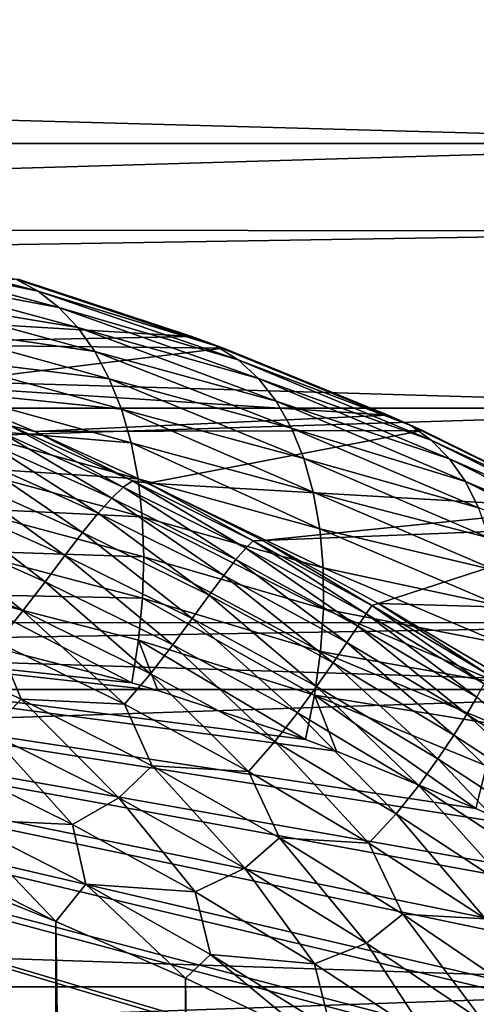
# Model space of a CAD drawing. Header units: metres. Extents: x -46 to 104, y -30 to 30.
# Tile 533 of 656: x 60.62 to 61.155, y 5.415 to 6.571. Entities that reach past the tile are written whole.
import ezdxf

# ---------------------------------------------------------------- set-up
doc = ezdxf.new("R2010")
doc.units = ezdxf.units.M
doc.layers.add('solid_26_000_502_XXX', color=7, linetype='CONTINUOUS')

msp = doc.modelspace()

# ---------------------------------------------------------------- linework, layer by layer
at = {"layer": 'solid_26_000_502_XXX'}
for points in [[(61.599998, 6.76454, 289.96936), (34.599998, 6.354315, 289.641022), (34.599998, 6.797591, 289.997314)], [(61.599998, 6.76454, 306.03064), (34.599998, 6.797591, 306.002686), (34.599998, 6.354315, 306.358978)], [(61.599998, 6.76454, 289.96936), (61.599998, 6.322506, 289.616913), (34.599998, 6.354315, 289.641022)], [(61.599998, 6.322506, 306.383087), (61.599998, 6.76454, 306.03064), (34.599998, 6.354315, 306.358978)], [(61.599998, 6.714763, 293.121277), (51.099998, 6.714745, 293.121246), (51.099998, 6.425433, 292.746063)], [(61.599998, 6.425447, 292.746094), (61.599998, 6.714763, 293.121277), (51.099998, 6.425433, 292.746063)], [(61.599998, 6.714763, 302.878723), (61.599998, 6.425447, 303.253906), (51.099998, 6.714745, 302.878754)], [(61.599998, 6.425447, 303.253906), (51.099998, 6.425433, 303.253937), (51.099998, 6.714745, 302.878754)], [(61.599998, 6.425447, 292.746094), (51.099998, 6.425433, 292.746063), (51.099998, 6.114925, 292.387726)], [(61.599998, 6.114945, 292.387756), (61.599998, 6.425447, 292.746094), (51.099998, 6.114925, 292.387726)], [(61.599998, 6.425447, 303.253906), (61.599998, 6.114945, 303.612244), (51.099998, 6.425433, 303.253937)], [(61.599998, 6.114945, 303.612244), (51.099998, 6.114925, 303.612274), (51.099998, 6.425433, 303.253937)], [(61.599998, 6.322506, 289.616913), (34.599998, 5.892387, 289.309204), (34.599998, 6.354315, 289.641022)], [(61.599998, 6.322506, 306.383087), (34.599998, 6.354315, 306.358978), (34.599998, 5.892387, 306.690796)], [(61.599998, 6.322506, 289.616913), (61.599998, 5.862143, 289.288788), (34.599998, 5.892387, 289.309204)], [(61.599998, 5.862143, 306.711212), (61.599998, 6.322506, 306.383087), (34.599998, 5.892387, 306.690796)], [(60.641289, 6.251957, 317.407898), (60.432938, 6.295294, 317.211731), (60.406643, 6.313614, 317.253357)], [(60.614956, 6.266032, 317.449738), (60.641289, 6.251957, 317.407898), (60.406643, 6.313614, 317.253357)], [(60.66568, 6.233024, 317.366791), (60.457226, 6.271996, 317.171387), (60.432938, 6.295294, 317.211731)], [(60.641289, 6.251957, 317.407898), (60.66568, 6.233024, 317.366791), (60.432938, 6.295294, 317.211731)], [(60.821598, 6.199013, 317.643127), (60.618, 6.26604, 317.511902), (60.249454, 6.233436, 322.076202)], [(60.687866, 6.209433, 317.326874), (60.479233, 6.243976, 317.132782), (60.457226, 6.271996, 317.171387)], [(60.66568, 6.233024, 317.366791), (60.687866, 6.209433, 317.326874), (60.457226, 6.271996, 317.171387)], [(60.614956, 6.266032, 317.449738), (60.618, 6.26604, 317.511902), (60.821598, 6.199013, 317.643127)], [(60.849861, 6.187929, 317.598297), (60.614956, 6.266032, 317.449738), (60.821598, 6.199013, 317.643127)], [(60.849861, 6.187929, 317.598297), (60.641289, 6.251957, 317.407898), (60.614956, 6.266032, 317.449738)], [(60.707615, 6.181433, 317.288544), (60.498722, 6.211544, 317.096313), (60.479233, 6.243976, 317.132782)], [(60.687866, 6.209433, 317.326874), (60.707615, 6.181433, 317.288544), (60.479233, 6.243976, 317.132782)], [(60.876064, 6.171361, 317.553894), (60.66568, 6.233024, 317.366791), (60.641289, 6.251957, 317.407898)], [(60.849861, 6.187929, 317.598297), (60.876064, 6.171361, 317.553894), (60.641289, 6.251957, 317.407898)], [(60.821598, 6.199013, 317.643127), (60.249454, 6.233436, 322.076202), (60.37664, 6.190477, 322.113312)], [(60.899746, 6.149568, 317.510345), (60.687866, 6.209433, 317.326874), (60.66568, 6.233024, 317.366791)], [(60.876064, 6.171361, 317.553894), (60.899746, 6.149568, 317.510345), (60.66568, 6.233024, 317.366791)], [(60.72472, 6.149321, 317.252228), (60.515472, 6.175058, 317.062408), (60.498722, 6.211544, 317.096313)], [(60.707615, 6.181433, 317.288544), (60.72472, 6.149321, 317.252228), (60.498722, 6.211544, 317.096313)], [(60.920624, 6.122805, 317.46817), (60.707615, 6.181433, 317.288544), (60.687866, 6.209433, 317.326874)], [(60.899746, 6.149568, 317.510345), (60.920624, 6.122805, 317.46817), (60.687866, 6.209433, 317.326874)], [(60.858631, 6.185362, 317.666992), (60.821598, 6.199013, 317.643127), (60.37664, 6.190477, 322.113312)], [(60.849861, 6.187929, 317.598297), (60.821598, 6.199013, 317.643127), (60.858631, 6.185362, 317.666992)], [(60.858631, 6.185362, 317.666992), (60.37664, 6.190477, 322.113312), (60.506062, 6.14187, 322.143921)], [(61.052025, 6.106455, 317.791626), (60.858631, 6.185362, 317.666992), (60.506062, 6.14187, 322.143921)], [(60.849861, 6.187929, 317.598297), (60.858631, 6.185362, 317.666992), (61.052025, 6.106455, 317.791626)], [(61.078468, 6.094403, 317.747375), (60.849861, 6.187929, 317.598297), (61.052025, 6.106455, 317.791626)], [(61.078468, 6.094403, 317.747375), (60.876064, 6.171361, 317.553894), (60.849861, 6.187929, 317.598297)], [(60.738998, 6.113435, 317.218292), (60.529305, 6.134922, 317.031464), (60.515472, 6.175058, 317.062408)], [(60.72472, 6.149321, 317.252228), (60.738998, 6.113435, 317.218292), (60.515472, 6.175058, 317.062408)], [(60.938454, 6.091387, 317.427826), (60.72472, 6.149321, 317.252228), (60.707615, 6.181433, 317.288544)], [(60.920624, 6.122805, 317.46817), (60.938454, 6.091387, 317.427826), (60.707615, 6.181433, 317.288544)], [(61.102676, 6.077217, 317.703522), (60.899746, 6.149568, 317.510345), (60.876064, 6.171361, 317.553894)], [(61.078468, 6.094403, 317.747375), (61.102676, 6.077217, 317.703522), (60.876064, 6.171361, 317.553894)], [(61.052025, 6.106455, 317.791626), (60.506062, 6.14187, 322.143921), (60.637394, 6.087368, 322.167938)], [(60.608707, 6.094066, 322.218292), (60.637394, 6.087368, 322.167938), (60.506062, 6.14187, 322.143921)], [(60.95303, 6.055681, 317.389801), (60.738998, 6.113435, 317.218292), (60.72472, 6.149321, 317.252228)], [(60.938454, 6.091387, 317.427826), (60.95303, 6.055681, 317.389801), (60.72472, 6.149321, 317.252228)], [(61.124168, 6.055181, 317.660431), (60.920624, 6.122805, 317.46817), (60.899746, 6.149568, 317.510345)], [(61.102676, 6.077217, 317.703522), (61.124168, 6.055181, 317.660431), (60.899746, 6.149568, 317.510345)], [(60.750294, 6.074155, 317.187103), (60.540058, 6.091578, 317.003784), (60.529305, 6.134922, 317.031464)], [(60.738998, 6.113435, 317.218292), (60.750294, 6.074155, 317.187103), (60.529305, 6.134922, 317.031464)], [(61.142712, 6.028542, 317.618591), (60.938454, 6.091387, 317.427826), (60.920624, 6.122805, 317.46817)], [(61.124168, 6.055181, 317.660431), (61.142712, 6.028542, 317.618591), (60.920624, 6.122805, 317.46817)], [(61.599998, 6.114945, 292.387756), (51.099998, 6.114925, 292.387726), (51.099998, 5.784486, 292.047729)], [(61.599998, 5.784506, 292.047729), (61.599998, 6.114945, 292.387756), (51.099998, 5.784486, 292.047729)], [(61.599998, 6.114945, 303.612244), (61.599998, 5.784506, 303.952271), (51.099998, 6.114925, 303.612274)], [(61.599998, 5.784506, 303.952271), (51.099998, 5.784486, 303.952271), (51.099998, 6.114925, 303.612274)], [(61.092358, 6.08834, 317.817627), (61.052025, 6.106455, 317.791626), (60.637394, 6.087368, 322.167938)], [(60.964176, 6.016106, 317.354553), (60.750294, 6.074155, 317.187103), (60.738998, 6.113435, 317.218292)], [(60.95303, 6.055681, 317.389801), (60.964176, 6.016106, 317.354553), (60.738998, 6.113435, 317.218292)], [(61.078468, 6.094403, 317.747375), (61.052025, 6.106455, 317.791626), (61.092358, 6.08834, 317.817627)], [(60.595467, 6.087547, 322.271362), (60.741158, 6.021967, 322.291351), (60.608707, 6.094066, 322.218292)], [(60.608707, 6.094066, 322.218292), (60.752014, 6.029438, 322.237854), (60.637394, 6.087368, 322.167938)], [(60.741158, 6.021967, 322.291351), (60.752014, 6.029438, 322.237854), (60.608707, 6.094066, 322.218292)], [(61.078468, 6.094403, 317.747375), (61.092358, 6.08834, 317.817627), (61.277493, 5.997453, 317.936951)], [(61.302052, 5.984626, 317.893219), (61.078468, 6.094403, 317.747375), (61.277493, 5.997453, 317.936951)], [(61.302052, 5.984626, 317.893219), (61.102676, 6.077217, 317.703522), (61.078468, 6.094403, 317.747375)], [(60.758495, 6.031897, 317.158997), (60.547623, 6.045504, 316.979675), (60.540058, 6.091578, 317.003784)], [(60.750294, 6.074155, 317.187103), (60.758495, 6.031897, 317.158997), (60.540058, 6.091578, 317.003784)], [(60.579895, 6.075646, 322.322876), (60.727665, 6.009265, 322.343231), (60.595467, 6.087547, 322.271362)], [(60.727665, 6.009265, 322.343231), (60.741158, 6.021967, 322.291351), (60.595467, 6.087547, 322.271362)], [(61.092358, 6.08834, 317.817627), (60.637394, 6.087368, 322.167938), (60.770378, 6.026694, 322.185303)], [(60.752014, 6.029438, 322.237854), (60.770378, 6.026694, 322.185303), (60.637394, 6.087368, 322.167938)], [(61.277493, 5.997453, 317.936951), (61.092358, 6.08834, 317.817627), (60.770378, 6.026694, 322.185303)], [(61.158089, 5.9976, 317.578461), (60.95303, 6.055681, 317.389801), (60.938454, 6.091387, 317.427826)], [(61.142712, 6.028542, 317.618591), (61.158089, 5.9976, 317.578461), (60.938454, 6.091387, 317.427826)], [(60.56221, 6.058497, 322.372162), (60.711727, 5.99147, 322.392883), (60.579895, 6.075646, 322.322876)], [(60.711727, 5.99147, 322.392883), (60.727665, 6.009265, 322.343231), (60.579895, 6.075646, 322.322876)], [(60.971764, 5.973127, 317.32251), (60.758495, 6.031897, 317.158997), (60.750294, 6.074155, 317.187103)], [(60.964176, 6.016106, 317.354553), (60.971764, 5.973127, 317.32251), (60.750294, 6.074155, 317.187103)], [(61.324211, 5.967009, 317.849884), (61.124168, 6.055181, 317.660431), (61.102676, 6.077217, 317.703522)], [(61.302052, 5.984626, 317.893219), (61.324211, 5.967009, 317.849884), (61.102676, 6.077217, 317.703522)], [(60.542515, 6.036353, 322.41861), (60.69342, 5.968857, 322.439667), (60.56221, 6.058497, 322.372162)], [(60.69342, 5.968857, 322.439667), (60.711727, 5.99147, 322.392883), (60.56221, 6.058497, 322.372162)], [(61.170128, 5.9627, 317.540497), (60.964176, 6.016106, 317.354553), (60.95303, 6.055681, 317.389801)], [(61.158089, 5.9976, 317.578461), (61.170128, 5.9627, 317.540497), (60.95303, 6.055681, 317.389801)], [(61.343498, 5.944914, 317.80719), (61.142712, 6.028542, 317.618591), (61.124168, 6.055181, 317.660431)], [(61.324211, 5.967009, 317.849884), (61.343498, 5.944914, 317.80719), (61.124168, 6.055181, 317.660431)], [(60.520805, 6.009584, 322.46167), (60.672688, 5.941828, 322.483032), (60.542515, 6.036353, 322.41861)], [(60.672688, 5.941828, 322.483032), (60.69342, 5.968857, 322.439667), (60.542515, 6.036353, 322.41861)], [(60.763515, 5.987107, 317.134277), (60.55191, 5.99721, 316.959442), (60.547623, 6.045504, 316.979675)], [(60.758495, 6.031897, 317.158997), (60.763515, 5.987107, 317.134277), (60.547623, 6.045504, 316.979675)], [(60.741158, 6.021967, 322.291351), (60.88501, 5.950507, 322.303192), (60.752014, 6.029438, 322.237854)], [(60.752014, 6.029438, 322.237854), (60.893692, 5.959053, 322.249481), (60.770378, 6.026694, 322.185303)], [(60.88501, 5.950507, 322.303192), (60.893692, 5.959053, 322.249481), (60.752014, 6.029438, 322.237854)], [(60.975708, 5.927248, 317.294006), (60.763515, 5.987107, 317.134277), (60.758495, 6.031897, 317.158997)], [(60.971764, 5.973127, 317.32251), (60.975708, 5.927248, 317.294006), (60.758495, 6.031897, 317.158997)], [(61.277493, 5.997453, 317.936951), (60.770378, 6.026694, 322.185303), (60.9049, 5.959492, 322.195862)], [(60.893692, 5.959053, 322.249481), (60.9049, 5.959492, 322.195862), (60.770378, 6.026694, 322.185303)], [(61.359707, 5.918578, 317.765656), (61.158089, 5.9976, 317.578461), (61.142712, 6.028542, 317.618591)], [(61.343498, 5.944914, 317.80719), (61.359707, 5.918578, 317.765656), (61.142712, 6.028542, 317.618591)], [(60.727665, 6.009265, 322.343231), (60.873398, 5.936892, 322.355286), (60.741158, 6.021967, 322.291351)], [(60.873398, 5.936892, 322.355286), (60.88501, 5.950507, 322.303192), (60.741158, 6.021967, 322.291351)], [(61.178699, 5.924236, 317.505096), (60.971764, 5.973127, 317.32251), (60.964176, 6.016106, 317.354553)], [(61.170128, 5.9627, 317.540497), (61.178699, 5.924236, 317.505096), (60.964176, 6.016106, 317.354553)], [(58.757309, 0, 315.625092), (58.757473, 6.007425, 315.625214), (62.234123, 0, 318.151154)], [(58.757473, 6.007425, 315.625214), (62.23415, 4.862923, 318.151184), (62.234123, 0, 318.151154)], [(58.757473, 6.007425, 315.625214), (62.085655, 5.015233, 318.043274), (62.23415, 4.862923, 318.151184)], [(58.757473, 6.007425, 315.625214), (62.074146, 5.026257, 318.034912), (62.085655, 5.015233, 318.043274)], [(58.757473, 6.007425, 315.625214), (61.926552, 5.158961, 317.927704), (62.074146, 5.026257, 318.034912)], [(58.757473, 6.007425, 315.625214), (61.903885, 5.17797, 317.911224), (61.926552, 5.158961, 317.927704)], [(58.757473, 6.007425, 315.625214), (61.757305, 5.29298, 317.804718), (61.903885, 5.17797, 317.911224)], [(58.757473, 6.007425, 315.625214), (61.725941, 5.315894, 317.781952), (61.757305, 5.29298, 317.804718)], [(58.757473, 6.007425, 315.625214), (61.57848, 5.416239, 317.674805), (61.725941, 5.315894, 317.781952)], [(58.757473, 6.007425, 315.625214), (61.541229, 5.439764, 317.647736), (61.57848, 5.416239, 317.674805)], [(58.757473, 6.007425, 315.625214), (61.390717, 5.527789, 317.538391), (61.541229, 5.439764, 317.647736)], [(58.757473, 6.007425, 315.625214), (61.350605, 5.549445, 317.509247), (61.390717, 5.527789, 317.538391)], [(58.757473, 6.007425, 315.625214), (61.194744, 5.626729, 317.395996), (61.350605, 5.549445, 317.509247)], [(58.757473, 6.007425, 315.625214), (61.154892, 5.644822, 317.367035), (61.194744, 5.626729, 317.395996)], [(58.757473, 6.007425, 315.625214), (60.991444, 5.712186, 317.248291), (61.154892, 5.644822, 317.367035)], [(58.757473, 6.007425, 315.625214), (60.95488, 5.72581, 317.221741), (60.991444, 5.712186, 317.248291)], [(58.757473, 6.007425, 315.625214), (60.78183, 5.783355, 317.096008), (60.95488, 5.72581, 317.221741)], [(58.757473, 6.007425, 315.625214), (60.751312, 5.792351, 317.073822), (60.78183, 5.783355, 317.096008)], [(58.757473, 6.007425, 315.625214), (60.567036, 5.839542, 316.939941), (60.751312, 5.792351, 317.073822)], [(60.497059, 5.978635, 322.500702), (60.649464, 5.910859, 322.5224), (60.520805, 6.009584, 322.46167)], [(60.649464, 5.910859, 322.5224), (60.672688, 5.941828, 322.483032), (60.520805, 6.009584, 322.46167)], [(60.711727, 5.99147, 322.392883), (60.859032, 5.918356, 322.405121), (60.727665, 6.009265, 322.343231)], [(60.859032, 5.918356, 322.405121), (60.873398, 5.936892, 322.355286), (60.727665, 6.009265, 322.343231)], [(60.765293, 5.940258, 317.11319), (60.552876, 5.947228, 316.943268), (60.55191, 5.99721, 316.959442)], [(60.763515, 5.987107, 317.134277), (60.765293, 5.940258, 317.11319), (60.55191, 5.99721, 316.959442)], [(60.69342, 5.968857, 322.439667), (60.841949, 5.895195, 322.452118), (60.711727, 5.99147, 322.392883)], [(60.841949, 5.895195, 322.452118), (60.859032, 5.918356, 322.405121), (60.711727, 5.99147, 322.392883)], [(61.318027, 5.975799, 317.963074), (61.277493, 5.997453, 317.936951), (60.9049, 5.959492, 322.195862)], [(60.470951, 5.944133, 322.535156), (60.623337, 5.876647, 322.557159), (60.497059, 5.978635, 322.500702)], [(60.623337, 5.876647, 322.557159), (60.649464, 5.910859, 322.5224), (60.497059, 5.978635, 322.500702)], [(60.975956, 5.879007, 317.269409), (60.765293, 5.940258, 317.11319), (60.763515, 5.987107, 317.134277)], [(60.975708, 5.927248, 317.294006), (60.975956, 5.879007, 317.269409), (60.763515, 5.987107, 317.134277)], [(60.672688, 5.941828, 322.483032), (60.822056, 5.867845, 322.495697), (60.69342, 5.968857, 322.439667)], [(60.822056, 5.867845, 322.495697), (60.841949, 5.895195, 322.452118), (60.69342, 5.968857, 322.439667)], [(61.318027, 5.975799, 317.963074), (60.9049, 5.959492, 322.195862), (61.040771, 5.885403, 322.199432)], [(61.183708, 5.882638, 317.472717), (60.975708, 5.927248, 317.294006), (60.971764, 5.973127, 317.32251)], [(61.178699, 5.924236, 317.505096), (61.183708, 5.882638, 317.472717), (60.971764, 5.973127, 317.32251)], [(61.497097, 5.872105, 318.078491), (61.318027, 5.975799, 317.963074), (61.040771, 5.885403, 322.199432)], [(60.88501, 5.950507, 322.303192), (61.026295, 5.873464, 322.30722), (60.893692, 5.959053, 322.249481)], [(60.893692, 5.959053, 322.249481), (61.033031, 5.883178, 322.253418), (60.9049, 5.959492, 322.195862)], [(61.026295, 5.873464, 322.30722), (61.033031, 5.883178, 322.253418), (60.893692, 5.959053, 322.249481)], [(61.033031, 5.883178, 322.253418), (61.040771, 5.885403, 322.199432), (60.9049, 5.959492, 322.195862)], [(60.593575, 5.840087, 322.586823), (60.623337, 5.876647, 322.557159), (60.470951, 5.944133, 322.535156)], [(60.763821, 5.891847, 317.095947), (60.550507, 5.896112, 316.931335), (60.552876, 5.947228, 316.943268)], [(60.765293, 5.940258, 317.11319), (60.763821, 5.891847, 317.095947), (60.552876, 5.947228, 316.943268)], [(60.873398, 5.936892, 322.355286), (61.01635, 5.858855, 322.359375), (60.88501, 5.950507, 322.303192)], [(61.01635, 5.858855, 322.359375), (61.026295, 5.873464, 322.30722), (60.88501, 5.950507, 322.303192)], [(60.649464, 5.910859, 322.5224), (60.799236, 5.836822, 322.535248), (60.672688, 5.941828, 322.483032)], [(60.799236, 5.836822, 322.535248), (60.822056, 5.867845, 322.495697), (60.672688, 5.941828, 322.483032)], [(60.972507, 5.82897, 317.248993), (60.763821, 5.891847, 317.095947), (60.765293, 5.940258, 317.11319)], [(60.975956, 5.879007, 317.269409), (60.972507, 5.82897, 317.248993), (60.765293, 5.940258, 317.11319)], [(60.859032, 5.918356, 322.405121), (61.003353, 5.839509, 322.409302), (60.873398, 5.936892, 322.355286)], [(61.003353, 5.839509, 322.409302), (61.01635, 5.858855, 322.359375), (60.873398, 5.936892, 322.355286)], [(61.185089, 5.838374, 317.443665), (60.975956, 5.879007, 317.269409), (60.975708, 5.927248, 317.294006)], [(61.183708, 5.882638, 317.472717), (61.185089, 5.838374, 317.443665), (60.975708, 5.927248, 317.294006)], [(60.623337, 5.876647, 322.557159), (60.773014, 5.802892, 322.570282), (60.649464, 5.910859, 322.5224)], [(60.773014, 5.802892, 322.570282), (60.799236, 5.836822, 322.535248), (60.649464, 5.910859, 322.5224)], [(60.841949, 5.895195, 322.452118), (60.987316, 5.815746, 322.45636), (60.859032, 5.918356, 322.405121)], [(60.987316, 5.815746, 322.45636), (61.003353, 5.839509, 322.409302), (60.859032, 5.918356, 322.405121)], [(60.550507, 5.896112, 316.931335), (60.751312, 5.792351, 317.073822), (60.567036, 5.839542, 316.939941)], [(60.759102, 5.842383, 317.082764), (60.751312, 5.792351, 317.073822), (60.550507, 5.896112, 316.931335)], [(60.763821, 5.891847, 317.095947), (60.759102, 5.842383, 317.082764), (60.550507, 5.896112, 316.931335)], [(61.599998, 5.862143, 289.288788), (34.599998, 5.413353, 289.003021), (34.599998, 5.892387, 289.309204)], [(61.599998, 5.862143, 306.711212), (34.599998, 5.892387, 306.690796), (34.599998, 5.413353, 306.996979)], [(60.965405, 5.777724, 317.233002), (60.759102, 5.842383, 317.082764), (60.763821, 5.891847, 317.095947)], [(60.972507, 5.82897, 317.248993), (60.965405, 5.777724, 317.233002), (60.763821, 5.891847, 317.095947)], [(60.822056, 5.867845, 322.495697), (60.968102, 5.788039, 322.5), (60.841949, 5.895195, 322.452118)], [(60.968102, 5.788039, 322.5), (60.987316, 5.815746, 322.45636), (60.841949, 5.895195, 322.452118)], [(61.033031, 5.883178, 322.253418), (61.169525, 5.80214, 322.250122), (61.040771, 5.885403, 322.199432)], [(61.497097, 5.872105, 318.078491), (61.040771, 5.885403, 322.199432), (61.177761, 5.804065, 322.195831)], [(61.169525, 5.80214, 322.250122), (61.177761, 5.804065, 322.195831), (61.040771, 5.885403, 322.199432)], [(60.593575, 5.840087, 322.586823), (60.74255, 5.767055, 322.600281), (60.623337, 5.876647, 322.557159)], [(60.74255, 5.767055, 322.600281), (60.773014, 5.802892, 322.570282), (60.623337, 5.876647, 322.557159)], [(61.182835, 5.791938, 317.418304), (60.972507, 5.82897, 317.248993), (60.975956, 5.879007, 317.269409)], [(61.185089, 5.838374, 317.443665), (61.182835, 5.791938, 317.418304), (60.975956, 5.879007, 317.269409)], [(61.01635, 5.858855, 322.359375), (61.155998, 5.77553, 322.355957), (61.026295, 5.873464, 322.30722)], [(61.026295, 5.873464, 322.30722), (61.164497, 5.791189, 322.303864), (61.033031, 5.883178, 322.253418)], [(61.155998, 5.77553, 322.355957), (61.164497, 5.791189, 322.303864), (61.026295, 5.873464, 322.30722)], [(61.164497, 5.791189, 322.303864), (61.169525, 5.80214, 322.250122), (61.033031, 5.883178, 322.253418)], [(61.599998, 5.862143, 289.288788), (61.599998, 5.384786, 288.985901), (34.599998, 5.413353, 289.003021)], [(61.599998, 5.384786, 307.014099), (61.599998, 5.862143, 306.711212), (34.599998, 5.413353, 306.996979)], [(60.799236, 5.836822, 322.535248), (60.945568, 5.756943, 322.539673), (60.822056, 5.867845, 322.495697)], [(60.945568, 5.756943, 322.539673), (60.968102, 5.788039, 322.5), (60.822056, 5.867845, 322.495697)], [(61.003353, 5.839509, 322.409302), (61.144161, 5.75533, 322.405823), (61.01635, 5.858855, 322.359375)], [(61.144161, 5.75533, 322.405823), (61.155998, 5.77553, 322.355957), (61.01635, 5.858855, 322.359375)], [(60.464203, 5.844542, 322.597382), (60.621281, 5.772942, 322.617706), (60.593575, 5.840087, 322.586823)], [(60.584324, 5.733729, 322.6362), (60.621281, 5.772942, 322.617706), (60.464203, 5.844542, 322.597382)], [(60.621281, 5.772942, 322.617706), (60.74255, 5.767055, 322.600281), (60.593575, 5.840087, 322.586823)], [(60.759102, 5.842383, 317.082764), (60.78183, 5.783355, 317.096008), (60.751312, 5.792351, 317.073822)], [(60.759102, 5.842383, 317.082764), (60.95488, 5.72581, 317.221741), (60.78183, 5.783355, 317.096008)], [(60.965405, 5.777724, 317.233002), (60.95488, 5.72581, 317.221741), (60.759102, 5.842383, 317.082764)], [(60.987316, 5.815746, 322.45636), (61.128979, 5.730931, 322.45282), (61.003353, 5.839509, 322.409302)], [(61.128979, 5.730931, 322.45282), (61.144161, 5.75533, 322.405823), (61.003353, 5.839509, 322.409302)], [(60.773014, 5.802892, 322.570282), (60.919167, 5.7233, 322.57489), (60.799236, 5.836822, 322.535248)], [(60.919167, 5.7233, 322.57489), (60.945568, 5.756943, 322.539673), (60.799236, 5.836822, 322.535248)], [(61.176968, 5.743854, 317.396912), (60.965405, 5.777724, 317.233002), (60.972507, 5.82897, 317.248993)], [(61.182835, 5.791938, 317.418304), (61.176968, 5.743854, 317.396912), (60.972507, 5.82897, 317.248993)], [(60.968102, 5.788039, 322.5), (61.110291, 5.702847, 322.49646), (60.987316, 5.815746, 322.45636)], [(61.110291, 5.702847, 322.49646), (61.128979, 5.730931, 322.45282), (60.987316, 5.815746, 322.45636)], [(60.74255, 5.767055, 322.600281), (60.88797, 5.688222, 322.605225), (60.773014, 5.802892, 322.570282)], [(60.88797, 5.688222, 322.605225), (60.919167, 5.7233, 322.57489), (60.773014, 5.802892, 322.570282)], [(61.599998, 5.784506, 292.047729), (51.099998, 5.784486, 292.047729), (51.099998, 5.435405, 291.727325)], [(61.599998, 5.435422, 291.727356), (61.599998, 5.784506, 292.047729), (51.099998, 5.435405, 291.727325)], [(61.599998, 5.784506, 303.952271), (61.599998, 5.435422, 304.272644), (51.099998, 5.784486, 303.952271)], [(61.599998, 5.435422, 304.272644), (51.099998, 5.435405, 304.272675), (51.099998, 5.784486, 303.952271)], [(60.945568, 5.756943, 322.539673), (61.08791, 5.671675, 322.536163), (60.968102, 5.788039, 322.5)], [(61.08791, 5.671675, 322.536163), (61.110291, 5.702847, 322.49646), (60.968102, 5.788039, 322.5)], [(60.584324, 5.733729, 322.6362), (60.736053, 5.657215, 322.647522), (60.621281, 5.772942, 322.617706)], [(60.621281, 5.772942, 322.617706), (60.774982, 5.694713, 322.628418), (60.74255, 5.767055, 322.600281)], [(60.736053, 5.657215, 322.647522), (60.774982, 5.694713, 322.628418), (60.621281, 5.772942, 322.617706)], [(60.965405, 5.777724, 317.233002), (60.991444, 5.712186, 317.248291), (60.95488, 5.72581, 317.221741)], [(60.965405, 5.777724, 317.233002), (61.154892, 5.644822, 317.367035), (60.991444, 5.712186, 317.248291)], [(61.167557, 5.694659, 317.3797), (61.154892, 5.644822, 317.367035), (60.965405, 5.777724, 317.233002)], [(61.176968, 5.743854, 317.396912), (61.167557, 5.694659, 317.3797), (60.965405, 5.777724, 317.233002)], [(61.144161, 5.75533, 322.405823), (61.281052, 5.666235, 322.395203), (61.155998, 5.77553, 322.355957)], [(60.774982, 5.694713, 322.628418), (60.88797, 5.688222, 322.605225), (60.74255, 5.767055, 322.600281)], [(60.919167, 5.7233, 322.57489), (61.061241, 5.638335, 322.571533), (60.945568, 5.756943, 322.539673)], [(61.061241, 5.638335, 322.571533), (61.08791, 5.671675, 322.536163), (60.945568, 5.756943, 322.539673)], [(61.128979, 5.730931, 322.45282), (61.266548, 5.641186, 322.442078), (61.144161, 5.75533, 322.405823)], [(61.266548, 5.641186, 322.442078), (61.281052, 5.666235, 322.395203), (61.144161, 5.75533, 322.405823)], [(60.53344, 5.698935, 322.647369), (60.681503, 5.62573, 322.660004), (60.584324, 5.733729, 322.6362)], [(60.681503, 5.62573, 322.660004), (60.736053, 5.657215, 322.647522), (60.584324, 5.733729, 322.6362)], [(60.88797, 5.688222, 322.605225), (61.02927, 5.604055, 322.602173), (60.919167, 5.7233, 322.57489)], [(61.02927, 5.604055, 322.602173), (61.061241, 5.638335, 322.571533), (60.919167, 5.7233, 322.57489)], [(61.110291, 5.702847, 322.49646), (61.248222, 5.612722, 322.485596), (61.128979, 5.730931, 322.45282)], [(61.248222, 5.612722, 322.485596), (61.266548, 5.641186, 322.442078), (61.128979, 5.730931, 322.45282)], [(61.08791, 5.671675, 322.536163), (61.225872, 5.581482, 322.525269), (61.110291, 5.702847, 322.49646)], [(61.225872, 5.581482, 322.525269), (61.248222, 5.612722, 322.485596), (61.110291, 5.702847, 322.49646)], [(60.546993, 5.632218, 322.659607), (60.681503, 5.62573, 322.660004), (60.53344, 5.698935, 322.647369)], [(60.736053, 5.657215, 322.647522), (60.883633, 5.574698, 322.64978), (60.774982, 5.694713, 322.628418)], [(60.774982, 5.694713, 322.628418), (60.92445, 5.610381, 322.629974), (60.88797, 5.688222, 322.605225)], [(60.883633, 5.574698, 322.64978), (60.92445, 5.610381, 322.629974), (60.774982, 5.694713, 322.628418)], [(60.92445, 5.610381, 322.629974), (61.02927, 5.604055, 322.602173), (60.88797, 5.688222, 322.605225)], [(61.167557, 5.694659, 317.3797), (61.194744, 5.626729, 317.395996), (61.154892, 5.644822, 317.367035)], [(61.061241, 5.638335, 322.571533), (61.198849, 5.548469, 322.56073), (61.08791, 5.671675, 322.536163)], [(61.198849, 5.548469, 322.56073), (61.225872, 5.581482, 322.525269), (61.08791, 5.671675, 322.536163)], [(60.681503, 5.62573, 322.660004), (60.825703, 5.546716, 322.663849), (60.736053, 5.657215, 322.647522)], [(60.825703, 5.546716, 322.663849), (60.883633, 5.574698, 322.64978), (60.736053, 5.657215, 322.647522)], [(60.514343, 5.586853, 322.660889), (60.662117, 5.512131, 322.6716), (60.546993, 5.632218, 322.659607)], [(60.546993, 5.632218, 322.659607), (60.662117, 5.512131, 322.6716), (60.697353, 5.555723, 322.669983)], [(60.546993, 5.632218, 322.659607), (60.697353, 5.555723, 322.669983), (60.681503, 5.62573, 322.660004)], [(61.02927, 5.604055, 322.602173), (61.16608, 5.515028, 322.591705), (61.061241, 5.638335, 322.571533)], [(61.16608, 5.515028, 322.591705), (61.198849, 5.548469, 322.56073), (61.061241, 5.638335, 322.571533)], [(60.697353, 5.555723, 322.669983), (60.825703, 5.546716, 322.663849), (60.681503, 5.62573, 322.660004)], [(60.883633, 5.574698, 322.64978), (61.026539, 5.486714, 322.643555), (60.92445, 5.610381, 322.629974)], [(60.92445, 5.610381, 322.629974), (61.069168, 5.520492, 322.623016), (61.02927, 5.604055, 322.602173)], [(61.026539, 5.486714, 322.643555), (61.069168, 5.520492, 322.623016), (60.92445, 5.610381, 322.629974)], [(61.069168, 5.520492, 322.623016), (61.16608, 5.515028, 322.591705), (61.02927, 5.604055, 322.602173)], [(60.514343, 5.586853, 322.660889), (60.517838, 5.570139, 322.661499), (60.662117, 5.512131, 322.6716)], [(60.825703, 5.546716, 322.663849), (60.965485, 5.462399, 322.659424), (60.883633, 5.574698, 322.64978)], [(60.965485, 5.462399, 322.659424), (61.026539, 5.486714, 322.643555), (60.883633, 5.574698, 322.64978)], [(60.665291, -5.510797, 322.671722), (60.662117, 5.512131, 322.6716), (60.517838, 5.570139, 322.661499)], [(60.517838, -5.570139, 322.661499), (60.665291, -5.510797, 322.671722), (60.517838, 5.570139, 322.661499)], [(60.697353, 5.555723, 322.669983), (60.662117, 5.512131, 322.6716), (60.814068, 5.445502, 322.673218)], [(60.697353, 5.555723, 322.669983), (60.814068, 5.445502, 322.673218), (60.843391, 5.473252, 322.671112)], [(60.697353, 5.555723, 322.669983), (60.843391, 5.473252, 322.671112), (60.825703, 5.546716, 322.663849)], [(60.843391, 5.473252, 322.671112), (60.965485, 5.462399, 322.659424), (60.825703, 5.546716, 322.663849)], [(61.026539, 5.486714, 322.643555), (61.164391, 5.393799, 322.629547), (61.069168, 5.520492, 322.623016)], [(61.069168, 5.520492, 322.623016), (61.208733, 5.425591, 322.608215), (61.16608, 5.515028, 322.591705)], [(61.164391, 5.393799, 322.629547), (61.208733, 5.425591, 322.608215), (61.069168, 5.520492, 322.623016)], [(60.814064, -5.445503, 322.673218), (60.814068, 5.445502, 322.673218), (60.662117, 5.512131, 322.6716)], [(60.665291, -5.510797, 322.671722), (60.814064, -5.445503, 322.673218), (60.662117, 5.512131, 322.6716)], [(60.965485, 5.462399, 322.659424), (61.100487, 5.373284, 322.647339), (61.026539, 5.486714, 322.643555)], [(61.100487, 5.373284, 322.647339), (61.164391, 5.393799, 322.629547), (61.026539, 5.486714, 322.643555)], [(60.843391, 5.473252, 322.671112), (60.814068, 5.445502, 322.673218), (60.963959, 5.373925, 322.665741)], [(60.843391, 5.473252, 322.671112), (60.963959, 5.373925, 322.665741), (60.984592, 5.38536, 322.663635)], [(60.843391, 5.473252, 322.671112), (60.984592, 5.38536, 322.663635), (60.965485, 5.462399, 322.659424)], [(60.984592, 5.38536, 322.663635), (61.100487, 5.373284, 322.647339), (60.965485, 5.462399, 322.659424)], [(60.814064, -5.445503, 322.673218), (60.963955, -5.373926, 322.665741), (60.814068, 5.445502, 322.673218)], [(60.963955, -5.373926, 322.665741), (60.963959, 5.373925, 322.665741), (60.814068, 5.445502, 322.673218)], [(61.599998, 5.435422, 291.727356), (51.099998, 5.435405, 291.727325), (51.099998, 5.068328, 291.427185)], [(61.599998, 5.06835, 291.427185), (61.599998, 5.435422, 291.727356), (51.099998, 5.068328, 291.427185)], [(61.599998, 5.435422, 304.272644), (61.599998, 5.06835, 304.572815), (51.099998, 5.435405, 304.272675)], [(61.599998, 5.06835, 304.572815), (51.099998, 5.068328, 304.572815), (51.099998, 5.435405, 304.272675)]]:
    msp.add_3dface(points, dxfattribs=at)

doc.saveas('drawing.dxf')
